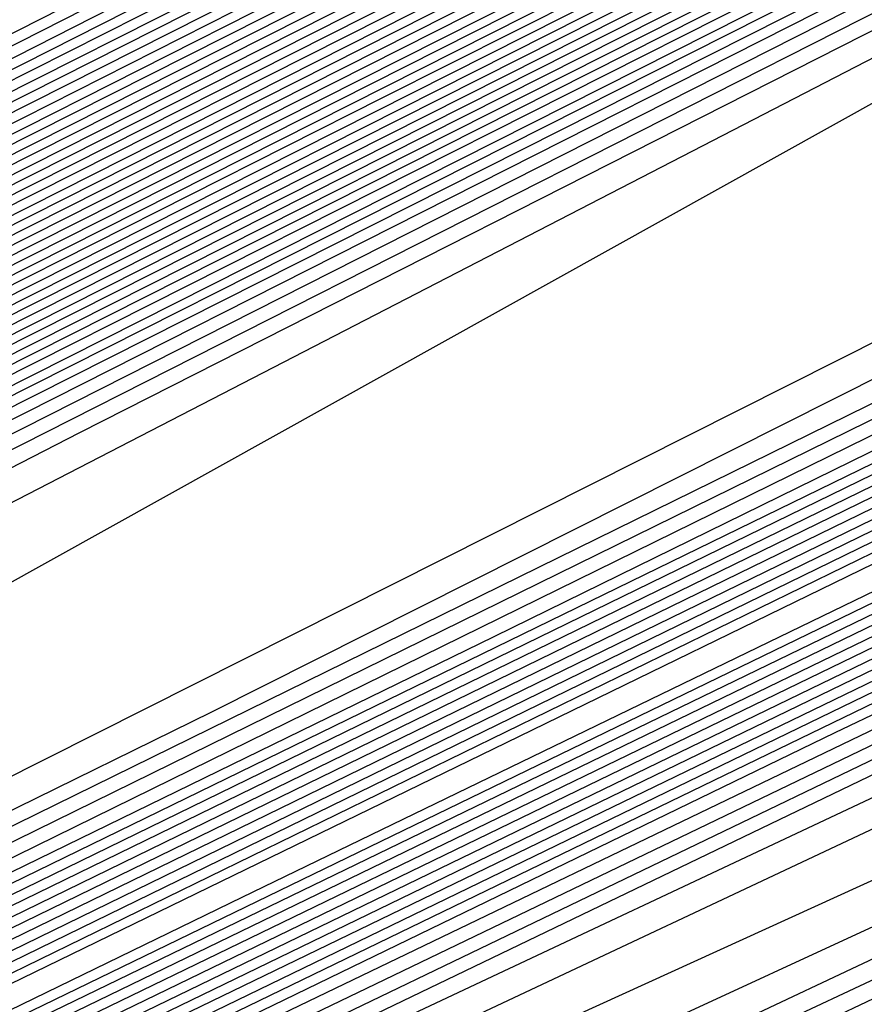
# Model space of a CAD drawing. Extents: x 3249832 to 3255657, y 13789405 to 13793316.
# Tile 522 of 656: x 3254747.47 to 3254748.85, y 13790603.06 to 13790604.67. Entities that reach past the tile are written whole.
import ezdxf

# ---------------------------------------------------------------- set-up
doc = ezdxf.new("R2010")
doc.units = 0
doc.header["$LTSCALE"] = 100
doc.header["$MEASUREMENT"] = 0
for name, color, linetype in [('GRATIO_CON', 10, 'CONTINUOUS'), ('GRATIO_ICON', 7, 'CONTINUOUS'), ('TARGETS_EAST', 7, 'CONTINUOUS')]:
    doc.layers.add(name, color=color, linetype=linetype)

# ---------------------------------------------------------------- blocks, each defined once
blk = doc.blocks.new('Gratio_032316_contours')
at = {"layer": 'GRATIO_CON', "color": 1, "linetype": 'Continuous', "flags": 128}
for points in [[(3254642.139, 13790551.7053), (3254660.6124, 13790560.6687), (3254682.3072, 13790571.2723), (3254700.7352, 13790580.305), (3254711.0317, 13790585.3564), (3254714.825, 13790587.2199), (3254715.3665, 13790587.4896), (3254715.3659, 13790587.4937), (3254715.3657, 13790587.4969), (3254715.3666, 13790587.4975), (3254715.9081, 13790587.7572), (3254719.6861, 13790589.589), (3254729.9352, 13790594.5687), (3254748.2689, 13790603.4881), (3254769.8147, 13790614.0012), (3254788.079, 13790622.9777)], [(3254643.9573, 13790552.6097), (3254661.9705, 13790561.3498), (3254683.1246, 13790571.6892), (3254701.0934, 13790580.4969), (3254711.1333, 13790585.4226), (3254714.8321, 13790587.2398), (3254715.3601, 13790587.5029), (3254715.3596, 13790587.5069), (3254715.3595, 13790587.5098), (3254715.3603, 13790587.5104), (3254715.8805, 13790587.7597), (3254719.5093, 13790589.5191), (3254729.3537, 13790594.3022), (3254746.9632, 13790602.8693), (3254767.6581, 13790612.9672), (3254785.2011, 13790621.5892)], [(3254645.7757, 13790553.5142), (3254663.3285, 13790562.0309), (3254683.9419, 13790572.1067), (3254701.4513, 13790580.6909), (3254711.2342, 13790585.4933), (3254714.8385, 13790587.2659), (3254715.3542, 13790587.5212), (3254715.853, 13790587.7617), (3254719.3325, 13790589.4492), (3254728.7721, 13790594.0356), (3254745.6576, 13790602.2505), (3254765.5015, 13790611.9331), (3254782.3232, 13790620.2006)], [(3254647.5941, 13790554.4186), (3254664.6865, 13790562.712), (3254684.7593, 13790572.5235), (3254701.8095, 13790580.8826), (3254711.336, 13790585.5591), (3254714.8458, 13790587.2852), (3254715.348, 13790587.5339), (3254715.8254, 13790587.7641), (3254719.1557, 13790589.3793), (3254728.1905, 13790593.7691), (3254744.3519, 13790601.6317), (3254763.3449, 13790610.8991), (3254779.4453, 13790618.8121)], [(3254651.2308, 13790556.2274), (3254667.4026, 13790564.0741), (3254686.3942, 13790573.3572), (3254702.526, 13790581.266), (3254711.5395, 13790585.6907), (3254714.8603, 13790587.3239), (3254715.3355, 13790587.5594), (3254715.7702, 13790587.7691), (3254718.8022, 13790589.2396), (3254727.0274, 13790593.236), (3254741.7406, 13790600.3941), (3254759.0318, 13790608.8311), (3254773.6894, 13790616.035)], [(3254653.0492, 13790557.1319), (3254668.7606, 13790564.7552), (3254687.2116, 13790573.774), (3254702.8843, 13790581.4577), (3254711.6412, 13790585.7564), (3254714.8676, 13790587.3433), (3254715.3293, 13790587.5721), (3254715.7426, 13790587.7716), (3254718.6254, 13790589.1697), (3254726.4458, 13790592.9695), (3254740.435, 13790599.7753), (3254756.8752, 13790607.7971), (3254770.8115, 13790614.6465), (3254778.5294, 13790618.5309)], [(3254646.2517, 13790553.9528), (3254654.8675, 13790558.0363), (3254670.1186, 13790565.4362), (3254688.0291, 13790574.1908), (3254703.2426, 13790581.6494), (3254711.743, 13790585.8222), (3254714.8749, 13790587.3627), (3254715.3231, 13790587.5848), (3254715.7151, 13790587.774), (3254718.4486, 13790589.0998), (3254725.8643, 13790592.703), (3254739.1294, 13790599.1565), (3254754.7186, 13790606.7631), (3254767.9336, 13790613.258), (3254775.252, 13790616.9413)], [(3254648.3232, 13790554.9771), (3254656.6859, 13790558.9407), (3254671.4766, 13790566.1173), (3254688.8465, 13790574.6076), (3254703.6008, 13790581.8411), (3254711.8447, 13790585.888), (3254714.8821, 13790587.382), (3254715.3169, 13790587.5976), (3254715.6875, 13790587.7765), (3254718.2718, 13790589.03), (3254725.2827, 13790592.4364), (3254737.8237, 13790598.5377), (3254752.562, 13790605.7291), (3254765.0557, 13790611.8694), (3254771.9746, 13790615.3518)], [(3254652.466, 13790557.0257), (3254660.3226, 13790560.7496), (3254674.1927, 13790567.4794), (3254690.4813, 13790575.4413), (3254704.3173, 13790582.2246), (3254712.0482, 13790586.0196), (3254714.8967, 13790587.4207), (3254715.3044, 13790587.623), (3254715.6323, 13790587.7815), (3254717.9183, 13790588.8903), (3254724.1196, 13790591.9033), (3254735.2124, 13790597.3001), (3254748.2489, 13790603.6611), (3254759.2998, 13790609.0924), (3254765.4198, 13790612.1726), (3254767.5973, 13790613.3706), (3254767.8046, 13790613.628), (3254767.8447, 13790613.807), (3254768.8446, 13790614.4523), (3254771.7623, 13790616.0293)], [(3254651.241, 13790556.5836), (3254654.5375, 13790558.0501), (3254662.141, 13790561.654), (3254675.5507, 13790568.1605), (3254691.2988, 13790575.8581), (3254704.6756, 13790582.4163), (3254712.1499, 13790586.0854), (3254714.904, 13790587.4401), (3254715.2982, 13790587.6357), (3254715.6047, 13790587.7839), (3254717.7415, 13790588.8204), (3254723.538, 13790591.6368), (3254733.9068, 13790596.6813), (3254746.0923, 13790602.627), (3254756.4219, 13790607.7038), (3254762.1424, 13790610.583), (3254764.1778, 13790611.7028), (3254764.3715, 13790611.9434), (3254764.4337, 13790612.1232), (3254765.5415, 13790612.8137), (3254768.7386, 13790614.5249), (3254774.566, 13790617.5186)], [(3254651.548, 13790556.8702), (3254653.3699, 13790557.6315), (3254656.6089, 13790559.0744), (3254663.9594, 13790562.5584), (3254676.9087, 13790568.8416), (3254692.1162, 13790576.2749), (3254705.0338, 13790582.608), (3254712.2517, 13790586.1512), (3254714.9112, 13790587.4594), (3254715.292, 13790587.6484), (3254715.5771, 13790587.7864), (3254717.5647, 13790588.7505), (3254722.9564, 13790591.3703), (3254732.6011, 13790596.0625), (3254743.9357, 13790601.593), (3254753.544, 13790606.3153), (3254758.865, 13790608.9934), (3254760.7582, 13790610.035), (3254760.9385, 13790610.2589), (3254761.0228, 13790610.4394), (3254762.2384, 13790611.1751), (3254765.7149, 13790613.0205), (3254772.0375, 13790616.2604)], [(3254678.2668, 13790569.5227), (3254692.9336, 13790576.6918), (3254705.3921, 13790582.7997), (3254712.3534, 13790586.217), (3254714.9185, 13790587.4788), (3254715.2858, 13790587.6612), (3254715.5496, 13790587.7889), (3254717.3879, 13790588.6807), (3254722.3749, 13790591.1037), (3254731.2955, 13790595.4436), (3254741.7791, 13790600.559), (3254750.666, 13790604.9267), (3254755.5876, 13790607.4038), (3254757.3387, 13790608.3672), (3254757.5054, 13790608.5743), (3254757.6118, 13790608.7556), (3254758.9353, 13790609.5366), (3254762.6912, 13790611.5161), (3254769.509, 13790615.0021), (3254777.6739, 13790619.1394)], [(3254680.9828, 13790570.8848), (3254694.5684, 13790577.5253), (3254706.1082, 13790583.1826), (3254712.556, 13790586.3474), (3254714.9315, 13790587.5159), (3254715.271, 13790587.6858), (3254715.2714, 13790587.6881), (3254715.2722, 13790587.6892), (3254715.2732, 13790587.689), (3254715.4944, 13790587.7945), (3254717.0344, 13790588.541), (3254721.2117, 13790590.5707), (3254728.6842, 13790594.206), (3254737.4659, 13790598.491), (3254744.9102, 13790602.1497), (3254749.0328, 13790604.2246), (3254750.4996, 13790605.0316), (3254750.6393, 13790605.2051), (3254750.7899, 13790605.388), (3254752.329, 13790606.2594), (3254756.6438, 13790608.5072), (3254764.4521, 13790612.4857), (3254773.7947, 13790617.2146)], [(3254682.3408, 13790571.5658), (3254695.3858, 13790577.9421), (3254706.4664, 13790583.3743), (3254712.6576, 13790586.4132), (3254714.9386, 13790587.5352), (3254715.2646, 13790587.6983), (3254715.2651, 13790587.7006), (3254715.2659, 13790587.7017), (3254715.267, 13790587.7016), (3254715.4668, 13790587.797), (3254716.8576, 13790588.4711), (3254720.6302, 13790590.3041), (3254727.3786, 13790593.5872), (3254735.3094, 13790597.457), (3254742.0323, 13790600.7611), (3254745.7554, 13790602.635), (3254747.0801, 13790603.3639), (3254747.2062, 13790603.5205), (3254747.379, 13790603.7042), (3254749.0259, 13790604.6209), (3254753.6201, 13790607.0028), (3254761.9237, 13790611.2275), (3254771.8551, 13790616.2521)], [(3254683.6989, 13790572.2469), (3254696.2032, 13790578.3589), (3254706.8246, 13790583.566), (3254712.7593, 13790586.4789), (3254714.9457, 13790587.5545), (3254715.2583, 13790587.7108), (3254715.2588, 13790587.7131), (3254715.2597, 13790587.7142), (3254715.2608, 13790587.7142), (3254715.4392, 13790587.7994), (3254716.6808, 13790588.4013), (3254720.0486, 13790590.0376), (3254726.0729, 13790592.9684), (3254733.1528, 13790596.423), (3254739.1543, 13790599.3726), (3254742.478, 13790601.0454), (3254743.6606, 13790601.6961), (3254743.7731, 13790601.8359), (3254743.968, 13790602.0204), (3254745.7228, 13790602.9823), (3254750.5964, 13790605.4984), (3254759.3952, 13790609.9692), (3254769.9155, 13790615.2897), (3254779.2011, 13790619.9784)], [(3254685.0569, 13790572.928), (3254697.0206, 13790578.7757), (3254707.1829, 13790583.7577), (3254712.8609, 13790586.5447), (3254714.9528, 13790587.5738), (3254715.2519, 13790587.7234), (3254715.2526, 13790587.7256), (3254715.2535, 13790587.7267), (3254715.2546, 13790587.7269), (3254715.4116, 13790587.8019), (3254716.504, 13790588.3314), (3254719.4671, 13790589.7711), (3254724.7673, 13790592.3496), (3254730.9962, 13790595.389), (3254736.2764, 13790597.9841), (3254739.2006, 13790599.4558), (3254740.241, 13790600.0283), (3254740.3401, 13790600.1513), (3254740.5571, 13790600.3366), (3254742.4197, 13790601.3437), (3254747.5727, 13790603.994), (3254756.8668, 13790608.711), (3254767.9759, 13790614.3273), (3254777.7802, 13790619.2776)], [(3254687.7729, 13790574.2901), (3254698.6554, 13790579.6094), (3254707.8993, 13790584.1411), (3254713.0642, 13790586.6762), (3254714.9671, 13790587.6123), (3254715.2393, 13790587.7484), (3254715.24, 13790587.7505), (3254715.241, 13790587.7518), (3254715.2422, 13790587.7521), (3254715.3565, 13790587.8068), (3254716.1504, 13790588.1917), (3254718.3039, 13790589.238), (3254722.156, 13790591.112), (3254726.683, 13790593.3209), (3254730.5206, 13790595.207), (3254732.6458, 13790596.2766), (3254733.4019, 13790596.6927), (3254733.4739, 13790596.7821), (3254733.7351, 13790596.969), (3254735.8135, 13790598.0666), (3254741.5253, 13790600.9852), (3254751.8099, 13790606.1945), (3254764.0967, 13790612.4024), (3254774.9383, 13790617.8759)], [(3254689.131, 13790574.9712), (3254699.4729, 13790580.0262), (3254708.2575, 13790584.3328), (3254713.1658, 13790586.742), (3254714.9742, 13790587.6316), (3254715.2329, 13790587.761), (3254715.2337, 13790587.763), (3254715.2348, 13790587.7643), (3254715.2359, 13790587.7648), (3254715.3289, 13790587.8092), (3254715.9737, 13790588.1218), (3254717.7224, 13790588.9714), (3254720.8504, 13790590.4932), (3254724.5264, 13790592.2869), (3254727.6426, 13790593.8185), (3254729.3684, 13790594.687), (3254729.9824, 13790595.0249), (3254730.0409, 13790595.0975), (3254730.3242, 13790595.2852), (3254732.5104, 13790596.428), (3254738.5016, 13790599.4807), (3254749.2814, 13790604.9363), (3254762.1571, 13790611.44), (3254773.5174, 13790617.1751)], [(3254690.489, 13790575.6522), (3254700.2903, 13790580.443), (3254708.6157, 13790584.5245), (3254713.2674, 13790586.8077), (3254714.9813, 13790587.6509), (3254715.2266, 13790587.7735), (3254715.2275, 13790587.7755), (3254715.2286, 13790587.7768), (3254715.2297, 13790587.7774), (3254715.3013, 13790587.8117), (3254715.7969, 13790588.0519), (3254717.1408, 13790588.7049), (3254719.5447, 13790589.8744), (3254722.3699, 13790591.2529), (3254724.7647, 13790592.4299), (3254726.091, 13790593.0974), (3254726.5629, 13790593.3571), (3254726.6078, 13790593.4129), (3254726.9132, 13790593.6014), (3254729.2072, 13790594.7894), (3254735.4779, 13790597.9763), (3254746.753, 13790603.6781), (3254760.2175, 13790610.4776), (3254772.0965, 13790616.4743)], [(3254744.2245, 13790602.4199), (3254758.2779, 13790609.5152), (3254770.6755, 13790615.7735), (3254778.4112, 13790619.6827)], [(3254687.5981, 13790574.316), (3254694.5631, 13790577.6954), (3254702.7425, 13790581.6935), (3254709.6903, 13790585.0996), (3254713.5723, 13790587.005), (3254715.0027, 13790587.7087), (3254715.2076, 13790587.8111), (3254715.2155, 13790587.8162), (3254715.2646, 13790587.8408), (3254715.3952, 13790587.9046), (3254715.6275, 13790588.0179), (3254715.8997, 13790588.1512), (3254716.1297, 13790588.2654), (3254716.6303, 13790588.5199), (3254719.2939, 13790589.8681), (3254726.4082, 13790593.462), (3254739.168, 13790599.9031), (3254754.3988, 13790607.5903), (3254767.8337, 13790614.3719), (3254776.2164, 13790618.6078)], [(3254651.0069, 13790556.9616), (3254655.5123, 13790559.1072), (3254661.3217, 13790561.894), (3254668.1197, 13790565.1602), (3254674.8023, 13790568.3631), (3254680.0684, 13790570.8643), (3254683.1747, 13790572.3015), (3254685.6089, 13790573.4148), (3254689.4165, 13790575.2204), (3254695.9211, 13790578.3765), (3254703.5599, 13790582.1103), (3254710.0485, 13790585.2913), (3254713.674, 13790587.0708), (3254715.0098, 13790587.728), (3254715.2012, 13790587.8237), (3254715.5767, 13790588.0145), (3254718.1988, 13790589.3384), (3254725.3135, 13790592.9288), (3254738.0825, 13790599.3724), (3254753.3307, 13790607.0675), (3254766.7985, 13790613.8657), (3254775.2332, 13790618.1281)], [(3254651.9652, 13790557.4392), (3254656.6382, 13790559.6653), (3254662.6638, 13790562.5558), (3254669.7147, 13790565.9438), (3254676.6453, 13790569.2668), (3254682.1055, 13790571.8639), (3254685.3036, 13790573.3493), (3254687.6804, 13790574.4392), (3254691.2349, 13790576.1249), (3254697.2791, 13790579.0576), (3254704.3773, 13790582.5271), (3254710.4067, 13790585.483), (3254713.7756, 13790587.1366), (3254715.0169, 13790587.7472), (3254715.1948, 13790587.8363), (3254715.5637, 13790588.0238), (3254718.1399, 13790589.3246), (3254725.1298, 13790592.8522), (3254737.6771, 13790599.1838), (3254752.6727, 13790606.7516), (3254765.9448, 13790613.4511), (3254774.3039, 13790617.6754)], [(3254652.9236, 13790557.9168), (3254657.7641, 13790560.2233), (3254664.0059, 13790563.2177), (3254671.3097, 13790566.7274), (3254678.4883, 13790570.1706), (3254684.1427, 13790572.8635), (3254687.4325, 13790574.3972), (3254689.7518, 13790575.4635), (3254693.0532, 13790577.0293), (3254698.6371, 13790579.7386), (3254705.1948, 13790582.9439), (3254710.7649, 13790585.6747), (3254713.8772, 13790587.2023), (3254715.024, 13790587.7665), (3254715.1884, 13790587.8489), (3254715.5508, 13790588.0331), (3254718.0809, 13790589.3107), (3254724.9462, 13790592.7755), (3254737.2717, 13790598.9953), (3254752.0148, 13790606.4357), (3254765.0911, 13790613.0365), (3254773.3746, 13790617.2228)], [(3254651.3, 13790557.2133), (3254654.8403, 13790558.872), (3254660.0158, 13790561.3394), (3254666.6901, 13790564.5414), (3254674.4997, 13790568.2945), (3254682.1743, 13790571.9781), (3254688.2171, 13790574.8626), (3254691.6904, 13790576.4929), (3254693.8947, 13790577.5121), (3254696.69, 13790578.8381), (3254701.3532, 13790581.1008), (3254706.8296, 13790583.7776), (3254711.4814, 13790586.0581), (3254714.0805, 13790587.3339), (3254715.0382, 13790587.8051), (3254715.1756, 13790587.8741), (3254715.5248, 13790588.0517), (3254717.9631, 13790589.2831), (3254724.5788, 13790592.6221), (3254736.4608, 13790598.6182), (3254750.699, 13790605.8039), (3254763.3837, 13790612.2073), (3254771.5159, 13790616.3175)], [(3254652.1439, 13790557.6356), (3254655.7986, 13790559.3495), (3254661.1417, 13790561.8975), (3254668.0321, 13790565.2032), (3254676.0946, 13790569.078), (3254684.0173, 13790572.8819), (3254690.2542, 13790575.8622), (3254693.8193, 13790577.5407), (3254695.9661, 13790578.5364), (3254698.5083, 13790579.7426), (3254702.7112, 13790581.7819), (3254707.647, 13790584.1944), (3254711.8396, 13790586.2498), (3254714.1821, 13790587.3996), (3254715.0454, 13790587.8244), (3254715.1692, 13790587.8867), (3254715.5119, 13790588.061), (3254717.9042, 13790589.2693), (3254724.3952, 13790592.5454), (3254736.0554, 13790598.4297), (3254750.0411, 13790605.488), (3254762.53, 13790611.7927), (3254770.5866, 13790615.8649), (3254774.8217, 13790618.021)], [(3254692.2914, 13790576.8618), (3254695.9482, 13790578.5886), (3254698.0375, 13790579.5607), (3254700.3267, 13790580.647), (3254704.0693, 13790582.4629), (3254708.4644, 13790584.6112), (3254712.1978, 13790586.4415), (3254714.2838, 13790587.4654), (3254715.0525, 13790587.8436), (3254715.1628, 13790587.899), (3254715.1638, 13790587.9005), (3254715.1651, 13790587.902), (3254715.1662, 13790587.9033), (3254715.5018, 13790588.0733), (3254717.8471, 13790589.2573), (3254724.2124, 13790592.4695), (3254735.6502, 13790598.2414), (3254749.3832, 13790605.1722), (3254761.6763, 13790611.3781), (3254769.6572, 13790615.4123), (3254773.9041, 13790617.5743)], [(3254687.7034, 13790574.6894), (3254694.3286, 13790577.8614), (3254698.0771, 13790579.6365), (3254700.109, 13790580.5851), (3254702.1451, 13790581.5514), (3254705.4273, 13790583.144), (3254709.2818, 13790585.0281), (3254712.556, 13790586.6332), (3254714.3854, 13790587.5311), (3254715.0596, 13790587.8629), (3254715.1564, 13790587.9115), (3254715.1574, 13790587.913), (3254715.1587, 13790587.9145), (3254715.1597, 13790587.9158), (3254715.4888, 13790588.0826), (3254717.7882, 13790589.2435), (3254724.0287, 13790592.3929), (3254735.2448, 13790598.0529), (3254748.7253, 13790604.8563), (3254760.8226, 13790610.9635), (3254768.7279, 13790614.9597), (3254772.9866, 13790617.1276)], [(3254691.3894, 13790576.4969), (3254698.4029, 13790579.8606), (3254702.3349, 13790581.7322), (3254704.2518, 13790582.6337), (3254705.7818, 13790583.3603), (3254708.1433, 13790584.5061), (3254710.9167, 13790585.8617), (3254713.2724, 13790587.0166), (3254714.5887, 13790587.6627), (3254715.0738, 13790587.9014), (3254715.1436, 13790587.9366), (3254715.1446, 13790587.938), (3254715.1458, 13790587.9395), (3254715.1469, 13790587.941), (3254715.4628, 13790588.1013), (3254717.6703, 13790589.2159), (3254723.6614, 13790592.2395), (3254734.4339, 13790597.6758), (3254747.4094, 13790604.2245), (3254759.1152, 13790610.1344), (3254766.8692, 13790614.0544), (3254771.1515, 13790616.2343)], [(3254684.0695, 13790572.9958), (3254693.2324, 13790577.4007), (3254700.4401, 13790580.8601), (3254704.4638, 13790582.78), (3254706.3233, 13790583.658), (3254707.6001, 13790584.2647), (3254709.5014, 13790585.1872), (3254711.7343, 13790586.2788), (3254713.6314, 13790587.2092), (3254714.6921, 13790587.7304), (3254715.0837, 13790587.9238), (3254715.1405, 13790587.9531), (3254715.4499, 13790588.1105), (3254717.6114, 13790589.2021), (3254723.4777, 13790592.1629), (3254734.0285, 13790597.4873), (3254746.7515, 13790603.9086), (3254758.2615, 13790609.7198), (3254765.9399, 13790613.6018), (3254770.2339, 13790615.7876), (3254772.3576, 13790616.8983)], [(3254685.6645, 13790573.7793), (3254695.0754, 13790578.3044), (3254702.4773, 13790581.8597), (3254706.5928, 13790583.8279), (3254708.3947, 13790584.6823), (3254709.4185, 13790585.1691), (3254710.8594, 13790585.8683), (3254712.5517, 13790586.6956), (3254713.9896, 13790587.4009), (3254714.7937, 13790587.7962), (3254715.0908, 13790587.9432), (3254715.1341, 13790587.9658), (3254715.4369, 13790588.1198), (3254717.5524, 13790589.1883), (3254723.294, 13790592.0862), (3254733.6231, 13790597.2988), (3254746.0936, 13790603.5927), (3254757.4078, 13790609.3052), (3254765.0105, 13790613.1491), (3254769.3164, 13790615.3409), (3254771.4825, 13790616.4728)], [(3254687.2595, 13790574.5629), (3254696.9184, 13790579.2082), (3254704.5144, 13790582.8593), (3254708.7217, 13790584.8757), (3254710.4661, 13790585.7067), (3254711.2369, 13790586.0736), (3254712.2174, 13790586.5494), (3254713.3691, 13790587.1124), (3254714.3478, 13790587.5926), (3254714.8953, 13790587.862), (3254715.0978, 13790587.9625), (3254715.1276, 13790587.9785), (3254715.4239, 13790588.1292), (3254717.4935, 13790589.1745), (3254723.1104, 13790592.0095), (3254733.2176, 13790597.1102), (3254745.4357, 13790603.2768), (3254756.5541, 13790608.8906), (3254764.0812, 13790612.6965), (3254768.3988, 13790614.8943), (3254770.6075, 13790616.0472), (3254771.7108, 13790616.6657)], [(3254690.4495, 13790576.13), (3254700.6044, 13790581.0157), (3254708.5888, 13790584.8585), (3254712.9795, 13790586.9715), (3254714.609, 13790587.7553), (3254714.8736, 13790587.8824), (3254714.9335, 13790587.9115), (3254715.004, 13790587.9462), (3254715.0642, 13790587.9761), (3254715.0986, 13790587.9937), (3254715.112, 13790588.0013), (3254715.1148, 13790588.0038), (3254715.3979, 13790588.1479), (3254717.3756, 13790589.147), (3254722.743, 13790591.8562), (3254732.4068, 13790596.7332), (3254744.1198, 13790602.645), (3254754.8468, 13790608.0614), (3254762.2225, 13790611.7913), (3254766.5637, 13790614.0009), (3254768.8573, 13790615.1961), (3254770.0169, 13790615.8415), (3254770.6619, 13790616.237), (3254771.3382, 13790616.6417)], [(3254691.3246, 13790576.5671), (3254701.2561, 13790581.3455), (3254709.0349, 13790585.09), (3254713.3077, 13790587.1475), (3254714.8826, 13790587.9066), (3254715.1084, 13790588.0164), (3254715.3849, 13790588.1572), (3254717.3167, 13790589.1332), (3254722.5594, 13790591.7795), (3254732.0013, 13790596.5446), (3254743.4619, 13790602.3291), (3254753.9931, 13790607.6468), (3254761.2932, 13790611.3386), (3254765.6461, 13790613.5543), (3254767.9823, 13790614.7706), (3254769.17, 13790615.4294), (3254769.8305, 13790615.8319), (3254770.5233, 13790616.2441), (3254771.6468, 13790616.8582)], [(3254692.0922, 13790576.9523), (3254701.7295, 13790581.5891), (3254709.2424, 13790585.2057), (3254713.3647, 13790587.1907), (3254714.8842, 13790587.9231), (3254715.102, 13790588.0291), (3254715.3719, 13790588.1666), (3254717.2577, 13790589.1194), (3254722.3757, 13790591.7029), (3254731.5959, 13790596.3561), (3254742.804, 13790602.0133), (3254753.1394, 13790607.2322), (3254760.3638, 13790610.886), (3254764.7286, 13790613.1076), (3254767.1072, 13790614.345), (3254768.3231, 13790615.0173), (3254768.9992, 13790615.4268), (3254769.7083, 13790615.8466), (3254770.8588, 13790616.474), (3254772.2008, 13790617.2017)], [(3254683.086, 13790572.6396), (3254692.8597, 13790577.3375), (3254702.2029, 13790581.8327), (3254709.4499, 13790585.3213), (3254713.4218, 13790587.234), (3254714.8858, 13790587.9396), (3254715.0956, 13790588.0417), (3254715.359, 13790588.1759), (3254717.1988, 13790589.1056), (3254722.192, 13790591.6262), (3254731.1905, 13790596.1676), (3254742.1461, 13790601.6974), (3254752.2857, 13790606.8176), (3254759.4345, 13790610.4334), (3254763.811, 13790612.6609), (3254766.2321, 13790613.9195), (3254767.4761, 13790614.6052), (3254768.1678, 13790615.0216), (3254768.8934, 13790615.4491), (3254770.0708, 13790616.0899), (3254771.4446, 13790616.8335)], [(3254685.0376, 13790573.6106), (3254694.3948, 13790578.1075), (3254703.1496, 13790582.3192), (3254709.8648, 13790585.5517), (3254713.5359, 13790587.3196), (3254714.8889, 13790587.9721), (3254715.0828, 13790588.0668), (3254715.333, 13790588.1946), (3254717.0809, 13790589.0781), (3254721.8247, 13790591.4729), (3254730.3796, 13790595.7905), (3254740.8302, 13790601.0656), (3254750.5783, 13790605.9885), (3254757.5758, 13790609.5281), (3254761.9759, 13790611.7676), (3254764.482, 13790613.0684), (3254765.7823, 13790613.781), (3254766.5051, 13790614.2114), (3254767.2635, 13790614.6541), (3254768.4947, 13790615.3216), (3254769.9322, 13790616.0971), (3254771.1334, 13790616.7816)], [(3254686.0134, 13790574.0961), (3254695.1623, 13790578.4926), (3254703.623, 13790582.5627), (3254710.0723, 13790585.6672), (3254713.5929, 13790587.3627), (3254714.8905, 13790587.9885), (3254715.0765, 13790588.0794), (3254715.32, 13790588.2039), (3254717.022, 13790589.0643), (3254721.641, 13790591.3962), (3254729.9742, 13790595.602), (3254740.1723, 13790600.7497), (3254749.7246, 13790605.5739), (3254756.6465, 13790609.0755), (3254761.0584, 13790611.3209), (3254763.6069, 13790612.6429), (3254764.9354, 13790613.3689), (3254765.6738, 13790613.8062), (3254766.4486, 13790614.2565), (3254767.7067, 13790614.9375), (3254769.176, 13790615.729), (3254770.4045, 13790616.4267), (3254771.0551, 13790616.8757), (3254771.2495, 13790617.1191)], [(3254739.5144, 13790600.4338), (3254748.8709, 13790605.1593), (3254755.7171, 13790608.6229), (3254760.1408, 13790610.8742), (3254762.7318, 13790612.2173), (3254764.0885, 13790612.9569), (3254764.8424, 13790613.4011), (3254765.6337, 13790613.859), (3254766.9187, 13790614.5533), (3254768.4198, 13790615.3608), (3254769.6756, 13790616.0718), (3254770.3419, 13790616.5275), (3254770.5426, 13790616.7724), (3254770.5188, 13790616.9018), (3254770.4948, 13790617.0077), (3254770.6285, 13790617.1688), (3254771.0611, 13790617.4608), (3254771.8874, 13790617.9361)], [(3254738.8565, 13790600.1179), (3254748.0172, 13790604.7447), (3254754.7878, 13790608.1702), (3254759.2232, 13790610.4276), (3254761.8567, 13790611.7918), (3254763.2415, 13790612.5448), (3254764.011, 13790612.9959), (3254764.8187, 13790613.4615), (3254766.1307, 13790614.1692), (3254767.6636, 13790614.9926), (3254768.9467, 13790615.7168), (3254769.6287, 13790616.1793), (3254769.8357, 13790616.4257), (3254769.8135, 13790616.5541), (3254769.7906, 13790616.6591), (3254769.9282, 13790616.8212), (3254770.3706, 13790617.1177), (3254771.2146, 13790617.6021)], [(3254737.5406, 13790599.4861), (3254746.3098, 13790603.9155), (3254752.9291, 13790607.265), (3254757.3881, 13790609.5342), (3254760.1066, 13790610.9407), (3254761.5477, 13790611.7206), (3254762.3483, 13790612.1857), (3254763.1888, 13790612.6665), (3254764.5547, 13790613.4009), (3254766.1512, 13790614.2562), (3254767.4889, 13790615.007), (3254768.2023, 13790615.4828), (3254768.422, 13790615.7322), (3254768.4029, 13790615.8587), (3254768.3822, 13790615.9618), (3254768.5277, 13790616.1259), (3254768.9896, 13790616.4314), (3254769.8689, 13790616.934), (3254771.0696, 13790617.5904)], [(3254736.8827, 13790599.1702), (3254745.4561, 13790603.5009), (3254751.9998, 13790606.8123), (3254756.4706, 13790609.0875), (3254759.2315, 13790610.5151), (3254760.7008, 13790611.3085), (3254761.517, 13790611.7805), (3254762.3739, 13790612.269), (3254763.7666, 13790613.0167), (3254765.395, 13790613.888), (3254766.76, 13790614.6521), (3254767.489, 13790615.1346), (3254767.7151, 13790615.3855), (3254767.6976, 13790615.511), (3254767.678, 13790615.6132), (3254767.8274, 13790615.7783), (3254768.2991, 13790616.0883), (3254769.1961, 13790616.6), (3254770.4206, 13790617.269), (3254771.8246, 13790618.0255)], [(3254744.6024, 13790603.0863), (3254751.0704, 13790606.3597), (3254755.553, 13790608.6409), (3254758.3565, 13790610.0896), (3254759.8538, 13790610.8964), (3254760.6856, 13790611.3754), (3254761.559, 13790611.8714), (3254762.9786, 13790612.6326), (3254764.6388, 13790613.5198), (3254766.0311, 13790614.2972), (3254766.7758, 13790614.7864), (3254767.0083, 13790615.0388), (3254766.9923, 13790615.1633), (3254766.9738, 13790615.2646), (3254767.1272, 13790615.4307), (3254767.6086, 13790615.7452), (3254768.5233, 13790616.266), (3254769.7716, 13790616.9476), (3254771.2028, 13790617.7187)], [(3254743.7487, 13790602.6718), (3254750.1411, 13790605.9071), (3254754.6355, 13790608.1942), (3254757.4814, 13790609.664), (3254759.0069, 13790610.4843), (3254759.8542, 13790610.9703), (3254760.744, 13790611.4739), (3254762.1906, 13790612.2484), (3254763.8826, 13790613.1516), (3254765.3021, 13790613.9423), (3254766.0626, 13790614.4381), (3254766.3014, 13790614.692), (3254766.287, 13790614.8156), (3254766.2696, 13790614.916), (3254766.4269, 13790615.083), (3254766.9181, 13790615.402), (3254767.8505, 13790615.932), (3254769.1226, 13790616.6262), (3254770.5809, 13790617.4119), (3254772.0656, 13790618.2145)], [(3254742.0413, 13790601.8426), (3254748.2824, 13790605.0018), (3254752.8004, 13790607.3009), (3254755.7312, 13790608.8129), (3254757.3131, 13790609.6601), (3254758.1915, 13790610.16), (3254759.1142, 13790610.6789), (3254760.6146, 13790611.4801), (3254762.3701, 13790612.4152), (3254763.8443, 13790613.2324), (3254764.6362, 13790613.7417), (3254764.8877, 13790613.9986), (3254764.8764, 13790614.1202), (3254764.8612, 13790614.2188), (3254765.0263, 13790614.3878), (3254765.5371, 13790614.7158), (3254766.5049, 13790615.2639), (3254767.8246, 13790615.9835), (3254769.3373, 13790616.7983), (3254770.8773, 13790617.6307), (3254772.2533, 13790618.3962)], [(3254741.1877, 13790601.428), (3254747.3531, 13790604.5492), (3254751.8828, 13790606.8542), (3254754.8562, 13790608.3874), (3254756.4662, 13790609.248), (3254757.3602, 13790609.7548), (3254758.2992, 13790610.2814), (3254759.8265, 13790611.096), (3254761.6139, 13790612.047), (3254763.1154, 13790612.8775), (3254763.923, 13790613.3934), (3254764.1808, 13790613.6518), (3254764.1711, 13790613.7725), (3254764.157, 13790613.8702), (3254764.3261, 13790614.0402), (3254764.8466, 13790614.3727), (3254765.832, 13790614.9299), (3254767.1756, 13790615.6621), (3254768.7154, 13790616.4915), (3254770.2831, 13790617.3387), (3254771.6841, 13790618.1175)], [(3254740.334, 13790601.0134), (3254746.4237, 13790604.0966), (3254750.9652, 13790606.4075), (3254753.9811, 13790607.9618), (3254755.6192, 13790608.8359), (3254756.5288, 13790609.3497), (3254757.4843, 13790609.8838), (3254759.0385, 13790610.7119), (3254760.8577, 13790611.6788), (3254762.3865, 13790612.5226), (3254763.2098, 13790613.0452), (3254763.474, 13790613.3051), (3254763.4658, 13790613.4247), (3254763.4529, 13790613.5216), (3254763.6258, 13790613.6925), (3254764.1561, 13790614.0295), (3254765.1592, 13790614.5958), (3254766.5266, 13790615.3407), (3254768.0936, 13790616.1847), (3254769.689, 13790617.0468), (3254771.1149, 13790617.8388)], [(3254739.4803, 13790600.5988), (3254745.4944, 13790603.644), (3254750.0477, 13790605.9608), (3254753.106, 13790607.5363), (3254754.7723, 13790608.4238), (3254755.6974, 13790608.9446), (3254756.6694, 13790609.4863), (3254758.2505, 13790610.3277), (3254760.1015, 13790611.3106), (3254761.6576, 13790612.1677), (3254762.4966, 13790612.697), (3254762.7671, 13790612.9584), (3254762.7605, 13790613.077), (3254762.7487, 13790613.173), (3254762.9255, 13790613.3449), (3254763.4656, 13790613.6864), (3254764.4864, 13790614.2618), (3254765.8776, 13790615.0193), (3254767.4717, 13790615.8779), (3254769.0948, 13790616.7549), (3254770.5457, 13790617.5601), (3254771.6165, 13790618.2016)]]:
    blk.add_lwpolyline(points, dxfattribs=at)
at = {"layer": 'GRATIO_CON', "color": 5, "linetype": 'Continuous', "flags": 128}
for points in [[(3254645.4599, 13790553.036), (3254663.069, 13790561.7623), (3254683.7862, 13790571.9554), (3254701.3959, 13790580.5965), (3254711.2365, 13790585.4241), (3254714.8618, 13790587.205), (3254715.3792, 13790587.4629), (3254715.3785, 13790587.4674), (3254715.3782, 13790587.4709), (3254715.379, 13790587.4719), (3254715.9133, 13790587.7279), (3254719.64, 13790589.5343), (3254729.7495, 13790594.4457), (3254747.8375, 13790603.2357), (3254769.1201, 13790613.5531), (3254787.2186, 13790622.2657)], [(3254649.9599, 13790555.2348), (3254666.4373, 13790563.4004), (3254685.823, 13790572.9383), (3254702.301, 13790581.0241), (3254711.5092, 13790585.5415), (3254714.9015, 13790587.208), (3254715.3856, 13790587.4496), (3254715.3848, 13790587.4542), (3254715.3844, 13790587.458), (3254715.3852, 13790587.4591), (3254715.9013, 13790587.7061), (3254719.4996, 13790589.4499), (3254729.2606, 13790594.1916), (3254746.7248, 13790602.6782), (3254767.2733, 13790612.6396), (3254784.7474, 13790621.0516)], [(3254645.8078, 13790553.0477), (3254654.4599, 13790557.4337), (3254669.8056, 13790565.0385), (3254687.8597, 13790573.9222), (3254703.2055, 13790581.4548), (3254711.7805, 13790585.6657), (3254714.9395, 13790587.2206), (3254715.3915, 13790587.4448), (3254715.8892, 13790587.6839), (3254719.3592, 13790589.3654), (3254728.7717, 13790593.9374), (3254745.612, 13790602.1206), (3254765.4264, 13790611.7261), (3254782.2763, 13790619.8376)], [(3254650.9146, 13790555.5543), (3254658.9599, 13790559.6325), (3254673.1739, 13790566.6765), (3254689.8966, 13790574.9051), (3254704.1107, 13790581.8824), (3254712.0533, 13790585.783), (3254714.9794, 13790587.2235), (3254715.3982, 13790587.4313), (3254715.8776, 13790587.6614), (3254719.2191, 13790589.2805), (3254728.2829, 13790593.683), (3254744.4993, 13790601.563), (3254763.5796, 13790610.8126), (3254779.8051, 13790618.6235)], [(3254649.0895, 13790554.2614), (3254654.3182, 13790556.9458), (3254657.5919, 13790558.6919), (3254661.1283, 13790560.5677), (3254667.9599, 13790564.0302), (3254679.9106, 13790569.9526), (3254693.9704, 13790576.8709), (3254705.921, 13790582.737), (3254712.5988, 13790586.0165), (3254715.0585, 13790587.2285), (3254715.4093, 13790587.4057), (3254715.4091, 13790587.4086), (3254715.4097, 13790587.4091), (3254715.4114, 13790587.4072), (3254715.8544, 13790587.617), (3254718.939, 13790589.1106), (3254727.3053, 13790593.1741), (3254742.2739, 13790600.4477), (3254759.8859, 13790608.9855), (3254774.8628, 13790616.1954)], [(3254652.9316, 13790556.1611), (3254659.0279, 13790559.2737), (3254662.7531, 13790561.2358), (3254666.2352, 13790563.0744), (3254672.4599, 13790566.2291), (3254683.2789, 13790571.5906), (3254696.0073, 13790577.8537), (3254706.8262, 13790583.1644), (3254712.8717, 13790586.1333), (3254715.0984, 13790587.2306), (3254715.416, 13790587.3911), (3254715.416, 13790587.3939), (3254715.4167, 13790587.3946), (3254715.4184, 13790587.393), (3254715.843, 13790587.5942), (3254718.799, 13790589.0255), (3254726.8166, 13790592.9197), (3254741.1612, 13790599.8901), (3254758.039, 13790608.072), (3254772.3917, 13790614.9813)], [(3254648.5889, 13790553.912), (3254656.7738, 13790558.0608), (3254663.7375, 13790561.6017), (3254667.9142, 13790563.7796), (3254671.342, 13790565.581), (3254676.9599, 13790568.4279), (3254686.6472, 13790573.2286), (3254698.0442, 13790578.8366), (3254707.7315, 13790583.5918), (3254713.1445, 13790586.2502), (3254715.1383, 13790587.2327), (3254715.4228, 13790587.3765), (3254715.4229, 13790587.3793), (3254715.4236, 13790587.3802), (3254715.4253, 13790587.3788), (3254715.8315, 13790587.5713), (3254718.659, 13790588.9404), (3254726.3278, 13790592.6653), (3254740.0485, 13790599.3324), (3254756.1922, 13790607.1585), (3254769.9205, 13790613.7673), (3254777.6832, 13790617.4194)], [(3254651.4104, 13790555.3035), (3254660.616, 13790559.9605), (3254668.4472, 13790563.9297), (3254673.0754, 13790566.3235), (3254676.4489, 13790568.0877), (3254681.4599, 13790570.6267), (3254690.0155, 13790574.8666), (3254700.0811, 13790579.8195), (3254708.6367, 13790584.0191), (3254713.4173, 13790586.367), (3254715.1783, 13790587.2348), (3254715.4296, 13790587.362), (3254715.4297, 13790587.3647), (3254715.4306, 13790587.3657), (3254715.4323, 13790587.3646), (3254715.8201, 13790587.5485), (3254718.5189, 13790588.8554), (3254725.8391, 13790592.4108), (3254738.9357, 13790598.7748), (3254754.3453, 13790606.2449), (3254767.4494, 13790612.5532), (3254774.8722, 13790616.0455)], [(3254647.5106, 13790553.2224), (3254657.0534, 13790558.0863), (3254668.3003, 13790563.7598), (3254677.8665, 13790568.5857), (3254683.3978, 13790571.4112), (3254686.6626, 13790573.101), (3254690.46, 13790575.0244), (3254696.7522, 13790578.1426), (3254704.1549, 13790581.7852), (3254710.4471, 13790584.8739), (3254713.963, 13790586.6006), (3254715.2582, 13790587.2389), (3254715.4431, 13790587.3328), (3254715.4435, 13790587.3354), (3254715.4445, 13790587.3367), (3254715.4462, 13790587.3361), (3254715.7971, 13790587.5028), (3254718.2389, 13790588.6852), (3254724.8615, 13790591.9019), (3254736.7103, 13790597.6595), (3254750.6516, 13790604.4179), (3254762.5071, 13790610.1251), (3254769.2501, 13790613.2977), (3254772.4608, 13790614.7267)], [(3254691.7695, 13790575.6077), (3254694.96, 13790577.2233), (3254700.1205, 13790579.7806), (3254706.1918, 13790582.7681), (3254711.3523, 13790585.3012), (3254714.2359, 13790586.7174), (3254715.2981, 13790587.241), (3254715.4499, 13790587.3183), (3254715.4504, 13790587.3208), (3254715.4515, 13790587.3223), (3254715.4532, 13790587.3219), (3254715.7857, 13790587.4799), (3254718.0989, 13790588.6002), (3254724.3728, 13790591.6475), (3254735.5976, 13790597.1019), (3254748.8048, 13790603.5044), (3254760.036, 13790608.911), (3254766.439, 13790611.9238), (3254769.587, 13790613.3281), (3254772.1591, 13790614.4553)], [(3254687.2858, 13790573.2417), (3254693.7202, 13790576.4989), (3254696.8763, 13790578.1144), (3254699.46, 13790579.4221), (3254703.4888, 13790581.4187), (3254708.2287, 13790583.751), (3254712.2575, 13790585.7286), (3254714.5087, 13790586.8342), (3254715.338, 13790587.2431), (3254715.4567, 13790587.3037), (3254715.4573, 13790587.3062), (3254715.4584, 13790587.3078), (3254715.4602, 13790587.3077), (3254715.7742, 13790587.4571), (3254717.9589, 13790588.5151), (3254723.884, 13790591.393), (3254734.4849, 13790596.5443), (3254746.9579, 13790602.5908), (3254757.5648, 13790607.6969), (3254763.628, 13790610.5499), (3254766.7132, 13790611.9296), (3254769.4468, 13790613.139), (3254773.8018, 13790615.1582)], [(3254691.9954, 13790575.5697), (3254698.8813, 13790579.0427), (3254701.9832, 13790580.621), (3254703.96, 13790581.621), (3254706.8571, 13790583.0567), (3254710.2655, 13790584.7338), (3254713.1627, 13790586.1559), (3254714.7816, 13790586.951), (3254715.378, 13790587.2452), (3254715.4634, 13790587.2891), (3254715.4641, 13790587.2915), (3254715.4654, 13790587.2933), (3254715.4671, 13790587.2935), (3254715.7628, 13790587.4342), (3254717.8189, 13790588.43), (3254723.3953, 13790591.1386), (3254733.3722, 13790595.9866), (3254745.1111, 13790601.6773), (3254755.0937, 13790606.4829), (3254760.817, 13790609.176), (3254763.8393, 13790610.531), (3254766.7345, 13790611.8227), (3254771.4153, 13790614)], [(3254687.5111, 13790573.2582), (3254701.4147, 13790580.2257), (3254709.2037, 13790584.1304), (3254712.1969, 13790585.6344), (3254712.96, 13790586.0188), (3254713.5937, 13790586.3332), (3254714.3394, 13790586.7008), (3254714.9737, 13790587.0132), (3254715.3288, 13790587.1891), (3254715.4606, 13790587.2552), (3254715.4811, 13790587.2651), (3254715.7399, 13790587.3885), (3254717.5388, 13790588.2599), (3254722.4177, 13790590.6297), (3254731.1468, 13790594.8713), (3254741.4174, 13790599.8502), (3254750.1514, 13790604.0547), (3254755.1949, 13790606.4282), (3254758.0917, 13790607.7338), (3254761.31, 13790609.19), (3254766.6422, 13790611.6836), (3254773.1773, 13790614.7751)], [(3254650.9017, 13790554.6653), (3254658.8371, 13790558.7771), (3254673.0892, 13790565.9887), (3254689.8746, 13790574.4203), (3254704.1484, 13790581.5711), (3254712.1263, 13790585.5666), (3254715.0665, 13790587.04), (3254715.4881, 13790587.251), (3254715.7284, 13790587.3657), (3254717.3988, 13790588.1749), (3254721.929, 13790590.3752), (3254730.0341, 13790594.3137), (3254739.5705, 13790598.9367), (3254747.6802, 13790602.8407), (3254752.3838, 13790605.0543), (3254755.2179, 13790606.3353), (3254758.5977, 13790607.8737), (3254764.2556, 13790610.5253), (3254771.1907, 13790613.8082)], [(3254652.1037, 13790555.2502), (3254659.8925, 13790559.2859), (3254673.8812, 13790566.3638), (3254690.3563, 13790574.639), (3254704.3657, 13790581.6567), (3254712.195, 13790585.5772), (3254715.0794, 13790587.0229), (3254715.4916, 13790587.2315), (3254715.4923, 13790587.2341), (3254715.4936, 13790587.2363), (3254715.4952, 13790587.2371), (3254715.717, 13790587.343), (3254717.2588, 13790588.0898), (3254721.4402, 13790590.1208), (3254728.9214, 13790593.7561), (3254737.7237, 13790598.0232), (3254745.2091, 13790601.6266), (3254749.5728, 13790603.6804), (3254752.344, 13790604.9367), (3254755.8855, 13790606.5574), (3254761.8691, 13790609.3671), (3254769.2041, 13790612.8413), (3254776.1088, 13790616.118)], [(3254650.5295, 13790554.2765), (3254653.3056, 13790555.8352), (3254660.9478, 13790559.7949), (3254674.6731, 13790566.7396), (3254690.838, 13790574.8591), (3254704.5835, 13790581.7451), (3254712.2651, 13790585.5926), (3254715.0949, 13790587.012), (3254715.4992, 13790587.2173), (3254715.4997, 13790587.2202), (3254715.5008, 13790587.2224), (3254715.5022, 13790587.2231), (3254715.7056, 13790587.3202), (3254717.1188, 13790588.0047), (3254720.9515, 13790589.8664), (3254727.8087, 13790593.1984), (3254735.8769, 13790597.1097), (3254742.7379, 13790600.4126), (3254746.7617, 13790602.3065), (3254749.4702, 13790603.5381), (3254753.1732, 13790605.2411), (3254759.4825, 13790608.2089), (3254767.2174, 13790611.8744), (3254774.4989, 13790615.3301)], [(3254653.0399, 13790555.5064), (3254655.7096, 13790557.0052), (3254663.0585, 13790560.8129), (3254676.257, 13790567.4911), (3254691.8012, 13790575.2992), (3254705.0188, 13790581.9215), (3254712.405, 13790585.6223), (3254715.1255, 13790586.9884), (3254715.5137, 13790587.187), (3254715.5139, 13790587.1907), (3254715.5149, 13790587.1935), (3254715.5162, 13790587.1948), (3254715.6827, 13790587.2745), (3254716.8387, 13790587.8346), (3254719.9739, 13790589.3575), (3254725.5832, 13790592.0832), (3254732.1832, 13790595.2826), (3254737.7956, 13790597.9844), (3254741.1396, 13790599.5586), (3254743.7225, 13790600.741), (3254747.7487, 13790602.6085), (3254754.7095, 13790605.8925), (3254763.2441, 13790609.9406), (3254771.2789, 13790613.7544)], [(3254692.2829, 13790575.5193), (3254705.2366, 13790582.0098), (3254712.4751, 13790585.6374), (3254715.1409, 13790586.9771), (3254715.5211, 13790587.1724), (3254715.5211, 13790587.1764), (3254715.522, 13790587.1793), (3254715.5233, 13790587.1807), (3254715.6712, 13790587.2517), (3254716.6987, 13790587.7496), (3254719.4852, 13790589.103), (3254724.4705, 13790591.5255), (3254730.3363, 13790594.3691), (3254735.3245, 13790596.7704), (3254738.3286, 13790598.1847), (3254740.8487, 13790599.3424), (3254745.0364, 13790601.2922), (3254752.3229, 13790604.7343), (3254761.2575, 13790608.9736), (3254769.6689, 13790612.9665), (3254775.8378, 13790615.8811)], [(3254677.8408, 13790568.2426), (3254692.7645, 13790575.7394), (3254705.4543, 13790582.0981), (3254712.5451, 13790585.6526), (3254715.1564, 13790586.9658), (3254715.5285, 13790587.1578), (3254715.5284, 13790587.1621), (3254715.5291, 13790587.1652), (3254715.5303, 13790587.1667), (3254715.6598, 13790587.2289), (3254716.5587, 13790587.6645), (3254718.9964, 13790588.8486), (3254723.3578, 13790590.9679), (3254728.4895, 13790593.4556), (3254732.8533, 13790595.5563), (3254735.5176, 13790596.8108), (3254737.9749, 13790597.9438), (3254742.3242, 13790599.9759), (3254749.9364, 13790603.5761), (3254759.2708, 13790608.0067), (3254768.0589, 13790612.1786), (3254774.5039, 13790615.224)]]:
    blk.add_lwpolyline(points, dxfattribs=at)
at = {"layer": 'GRATIO_ICON', "color": 7, "linetype": 'Continuous', "flags": 128}
for points in [[(3254649.4124, 13790555.323), (3254666.0445, 13790563.393), (3254685.5768, 13790572.9403), (3254702.1678, 13790581.0743), (3254711.4377, 13790585.6249), (3254714.8531, 13790587.3046), (3254715.3418, 13790587.5467), (3254715.7978, 13790587.7666), (3254718.979, 13790589.3094), (3254727.609, 13790593.5026), (3254743.0463, 13790601.0129), (3254761.1884, 13790609.8651), (3254776.5674, 13790617.4236)], [(3254650.3946, 13790556.0014), (3254658.5043, 13790559.8452), (3254672.8347, 13790566.7984), (3254689.6639, 13790575.0245), (3254703.9591, 13790582.0328), (3254711.9464, 13790585.9538), (3254714.8894, 13790587.4014), (3254715.3107, 13790587.6103), (3254715.6599, 13790587.779), (3254718.095, 13790588.9601), (3254724.7011, 13790592.1699), (3254736.5181, 13790597.9189), (3254750.4054, 13790604.6951), (3254762.1777, 13790610.4809), (3254768.6972, 13790613.7622), (3254771.0169, 13790615.0384), (3254771.2377, 13790615.3126)], [(3254679.6248, 13790570.2037), (3254693.751, 13790577.1084), (3254705.75, 13790582.9909), (3254712.4544, 13790586.2816), (3254714.9243, 13790587.4967), (3254715.2773, 13790587.6732), (3254715.2777, 13790587.6756), (3254715.2784, 13790587.6767), (3254715.2794, 13790587.6764), (3254715.5219, 13790587.7921), (3254717.2111, 13790588.6109), (3254721.7933, 13790590.8372), (3254729.9899, 13790594.8248), (3254739.6225, 13790599.525), (3254747.7881, 13790603.5382), (3254752.3102, 13790605.8142), (3254753.9192, 13790606.6994), (3254754.0723, 13790606.8897), (3254754.2009, 13790607.0718), (3254755.6321, 13790607.898), (3254759.6675, 13790610.0116), (3254766.9806, 13790613.7439), (3254775.7343, 13790618.177)], [(3254686.4149, 13790573.609), (3254697.838, 13790579.1925), (3254707.5411, 13790583.9494), (3254712.9625, 13790586.6105), (3254714.96, 13790587.593), (3254715.2456, 13790587.7359), (3254715.2463, 13790587.7381), (3254715.2473, 13790587.7393), (3254715.2484, 13790587.7395), (3254715.384, 13790587.8043), (3254716.3272, 13790588.2615), (3254718.8855, 13790589.5045), (3254723.4617, 13790591.7308), (3254728.8396, 13790594.355), (3254733.3985, 13790596.5955), (3254735.9232, 13790597.8662), (3254736.8215, 13790598.3605), (3254736.907, 13790598.4667), (3254737.1461, 13790598.6528), (3254739.1166, 13790599.7051), (3254744.549, 13790602.4896), (3254754.3383, 13790607.4528), (3254766.0363, 13790613.3649), (3254776.3593, 13790618.5768)], [(3254685.7798, 13790573.4116), (3254693.205, 13790577.0144), (3254701.9251, 13790581.2767), (3254709.3321, 13790584.9079), (3254713.4707, 13790586.9393), (3254714.9956, 13790587.6894), (3254715.2139, 13790587.7986), (3254715.2149, 13790587.8005), (3254715.2162, 13790587.8019), (3254715.2173, 13790587.8026), (3254715.2461, 13790587.8166), (3254715.4433, 13790587.9122), (3254715.9777, 13790588.1718), (3254716.9333, 13790588.637), (3254718.0552, 13790589.1862), (3254719.0038, 13790589.6573), (3254719.8847, 13790590.1096), (3254722.5847, 13790591.4891), (3254729.4359, 13790594.9632), (3254741.6976, 13790601.1604), (3254756.3385, 13790608.5526), (3254769.2546, 13790615.0727), (3254777.3138, 13790619.1453)], [(3254650.456, 13790556.7909), (3254653.8819, 13790558.3944), (3254658.8899, 13790560.7814), (3254665.348, 13790563.8795), (3254672.9047, 13790567.5109), (3254680.3313, 13790571.0744), (3254686.1799, 13790573.8631), (3254689.5614, 13790575.445), (3254691.8232, 13790576.4878), (3254694.8716, 13790577.9337), (3254699.9952, 13790580.4197), (3254706.0122, 13790583.3608), (3254711.1231, 13790585.8664), (3254713.9789, 13790587.2681), (3254715.0311, 13790587.7858), (3254715.182, 13790587.8615), (3254715.5378, 13790588.0424), (3254718.022, 13790589.2969), (3254724.7625, 13790592.6988), (3254736.8662, 13790598.8068), (3254751.3569, 13790606.1198), (3254764.2374, 13790612.6219), (3254772.4452, 13790616.7702)], [(3254689.5464, 13790575.5932), (3254696.3658, 13790578.861), (3254700.206, 13790580.6843), (3254702.1804, 13790581.6094), (3254703.9634, 13790582.4559), (3254706.7853, 13790583.8251), (3254710.0993, 13790585.4449), (3254712.9142, 13790586.8249), (3254714.487, 13790587.5969), (3254715.0667, 13790587.8821), (3254715.15, 13790587.924), (3254715.151, 13790587.9255), (3254715.1523, 13790587.927), (3254715.1533, 13790587.9284), (3254715.4758, 13790588.0919), (3254717.7293, 13790589.2297), (3254723.845, 13790592.3162), (3254734.8393, 13790597.8643), (3254748.0673, 13790604.5404), (3254759.9689, 13790610.549), (3254767.7985, 13790614.507), (3254772.069, 13790616.681)], [(3254652.4307, 13790556.1481), (3254656.0215, 13790558.061), (3254663.4599, 13790561.8314), (3254676.5423, 13790568.3146), (3254691.9335, 13790575.888), (3254705.0159, 13790582.3099), (3254712.3263, 13790585.9001), (3254715.0195, 13790587.2261), (3254715.4051, 13790587.4175), (3254715.8661, 13790587.6387), (3254719.079, 13790589.1955), (3254727.7941, 13790593.4286), (3254743.3866, 13790601.0054), (3254761.7327, 13790609.8991), (3254777.334, 13790617.4094)], [(3254688.8545, 13790575.3465), (3254698.7614, 13790580.112), (3254706.5516, 13790583.8589), (3254710.8506, 13790585.9236), (3254712.5376, 13790586.731), (3254713.0553, 13790586.9782), (3254713.5756, 13790587.2308), (3254714.1868, 13790587.5298), (3254714.7063, 13790587.7849), (3254714.9972, 13790587.9284), (3254715.1051, 13790587.9822), (3254715.1213, 13790587.9913), (3254715.4109, 13790588.1386), (3254717.4346, 13790589.1608), (3254722.9267, 13790591.9329), (3254732.8122, 13790596.9217), (3254744.7777, 13790602.9609), (3254755.7004, 13790608.476), (3254763.1518, 13790612.2439), (3254767.4812, 13790614.4476), (3254769.7324, 13790615.6217), (3254770.8638, 13790616.2536), (3254771.4933, 13790616.6422)], [(3254684.0618, 13790573.1252), (3254693.6273, 13790577.7228), (3254702.6763, 13790582.0764), (3254709.6574, 13790585.437), (3254713.4789, 13790587.2772), (3254714.8874, 13790587.9561), (3254715.0892, 13790588.0544), (3254715.346, 13790588.1853), (3254717.1399, 13790589.0918), (3254722.0083, 13790591.5495), (3254730.785, 13790595.979), (3254741.4882, 13790601.3815), (3254751.432, 13790606.4031), (3254758.5051, 13790609.9807), (3254762.8935, 13790612.2142), (3254765.357, 13790613.4939), (3254766.6292, 13790614.1931), (3254767.3365, 13790614.6165), (3254768.0785, 13790615.0516), (3254769.2828, 13790615.7057), (3254770.6884, 13790616.4653), (3254771.8624, 13790617.1365)], [(3254645.557, 13790552.2637), (3254654.2319, 13790556.6949), (3254664.4581, 13790561.8601), (3254673.1568, 13790566.2577), (3254678.2366, 13790568.8673), (3254681.5558, 13790570.5944), (3254685.96, 13790572.8256), (3254693.3838, 13790576.5046), (3254702.118, 13790580.8023), (3254709.5419, 13790584.4465), (3254713.6902, 13790586.4838), (3254715.2182, 13790587.2369), (3254715.4363, 13790587.3474), (3254715.4366, 13790587.35), (3254715.4375, 13790587.3512), (3254715.4393, 13790587.3504), (3254715.8086, 13790587.5256), (3254718.3789, 13790588.7703), (3254725.3503, 13790592.1564), (3254737.823, 13790598.2172), (3254752.4985, 13790605.3314), (3254764.9782, 13790611.3391), (3254772.0611, 13790614.6716)], [(3254738.1985, 13790599.802), (3254747.1635, 13790604.3301), (3254753.8585, 13790607.7176), (3254758.3057, 13790609.9809), (3254760.9817, 13790611.3662), (3254762.3946, 13790612.1327), (3254763.1797, 13790612.5908), (3254764.0038, 13790613.064), (3254765.3427, 13790613.785), (3254766.9074, 13790614.6244), (3254768.2178, 13790615.3619), (3254768.9155, 13790615.831), (3254769.1289, 13790616.079), (3254769.1082, 13790616.2064), (3254769.0864, 13790616.3104), (3254769.228, 13790616.4736), (3254769.6801, 13790616.7746), (3254770.5417, 13790617.2681), (3254771.7187, 13790617.9118)], [(3254742.895, 13790602.2572), (3254749.2118, 13790605.4545), (3254753.7179, 13790607.7475), (3254756.6063, 13790609.2385), (3254758.16, 13790610.0722), (3254759.0229, 13790610.5651), (3254759.9291, 13790611.0764), (3254761.4026, 13790611.8643), (3254763.1263, 13790612.7834), (3254764.5732, 13790613.5873), (3254765.3494, 13790614.0899), (3254765.5945, 13790614.3453), (3254765.5817, 13790614.4679), (3254765.5654, 13790614.5674), (3254765.7266, 13790614.7354), (3254766.2276, 13790615.0589), (3254767.1777, 13790615.5979), (3254768.4736, 13790616.3048), (3254769.9591, 13790617.1051), (3254771.4714, 13790617.9226)], [(3254743.2642, 13790600.7638), (3254752.6225, 13790605.2688), (3254758.0059, 13790607.8021), (3254760.9655, 13790609.1324), (3254764.0223, 13790610.5063), (3254769.0287, 13790612.8418), (3254775.164, 13790615.742)], [(3254651.7847, 13790554.8915), (3254654.5076, 13790556.4202), (3254662.0031, 13790560.3039), (3254675.4651, 13790567.1153), (3254691.3196, 13790575.0792), (3254704.8011, 13790581.8331), (3254712.335, 13790585.6071), (3254715.1101, 13790586.9997), (3254715.5062, 13790587.2016), (3254715.5066, 13790587.205), (3254715.5077, 13790587.2076), (3254715.5092, 13790587.2088), (3254715.6941, 13790587.2973), (3254716.9787, 13790587.9197), (3254720.4627, 13790589.6119), (3254726.696, 13790592.6408), (3254734.03, 13790596.1961), (3254740.2668, 13790599.1985), (3254743.9507, 13790600.9325), (3254746.5964, 13790602.1395), (3254750.4609, 13790603.9248), (3254757.096, 13790607.0507), (3254765.2308, 13790610.9075), (3254772.8889, 13790614.5422)]]:
    blk.add_lwpolyline(points, dxfattribs=at)

msp = doc.modelspace()

# ---------------------------------------------------------------- block references
at = {"layer": 'TARGETS_EAST'}
msp.add_blockref('Gratio_032316_contours', (0, 0), dxfattribs=at)

doc.saveas('drawing.dxf')
